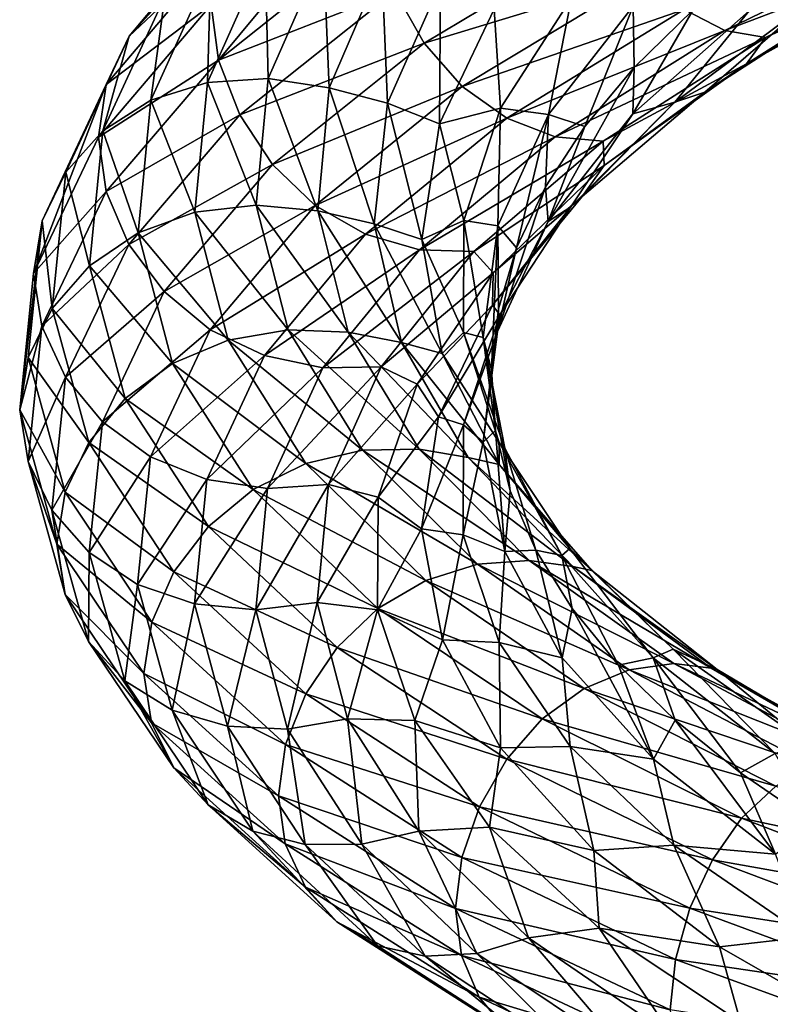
# Model space of a CAD drawing. Header units: metres. Extents: x -109 to 109, y -452 to 89.
# Tile 326 of 656: x -19 to -10, y -145 to -133. Entities that reach past the tile are written whole.
import ezdxf

# ---------------------------------------------------------------- set-up
doc = ezdxf.new("R2010")
doc.units = ezdxf.units.M
doc.layers.add('solid_K244270000C71_000', color=7, linetype='CONTINUOUS')
doc.layers.add('solid_k244270000c71_000_02', color=7, linetype='CONTINUOUS')

msp = doc.modelspace()

# ---------------------------------------------------------------- linework, layer by layer
at = {"layer": 'solid_K244270000C71_000'}
for points in [[(-14.915694, -131.847778, 873.80365), (-16.757397, -133.318985, 871.324585), (-16.670498, -133.960022, 871.48645)], [(-16.422173, -132.145859, 870.754639), (-17.711206, -133.684067, 868.070679), (-16.6688, -132.698135, 871.075684)], [(-17.297823, -133.220383, 867.77655), (-17.711206, -133.684067, 868.070679), (-16.422173, -132.145859, 870.754639)], [(-16.6688, -132.698135, 871.075684), (-17.977194, -134.242752, 868.343994), (-16.757397, -133.318985, 871.324585)], [(-17.711206, -133.684067, 868.070679), (-17.977194, -134.242752, 868.343994), (-16.6688, -132.698135, 871.075684)], [(-16.131388, -132.71814, 867.210388), (-16.801825, -134.220261, 864.628418), (-16.761641, -132.88858, 867.482971)], [(-16.761641, -132.88858, 867.482971), (-17.458271, -134.423981, 864.790894), (-17.297823, -133.220383, 867.77655)], [(-16.801825, -134.220261, 864.628418), (-17.458271, -134.423981, 864.790894), (-16.761641, -132.88858, 867.482971)], [(-17.297823, -133.220383, 867.77655), (-18.016739, -134.781219, 864.989258), (-17.711206, -133.684067, 868.070679)], [(-17.458271, -134.423981, 864.790894), (-18.016739, -134.781219, 864.989258), (-17.297823, -133.220383, 867.77655)], [(-16.757397, -133.318985, 871.324585), (-18.069044, -134.855316, 868.580994), (-16.670498, -133.960022, 871.48645)], [(-17.977194, -134.242752, 868.343994), (-18.069044, -134.855316, 868.580994), (-16.757397, -133.318985, 871.324585)], [(-17.711206, -133.684067, 868.070679), (-18.447302, -135.261215, 865.208252), (-17.977194, -134.242752, 868.343994)], [(-18.016739, -134.781219, 864.989258), (-18.447302, -135.261215, 865.208252), (-17.711206, -133.684067, 868.070679)], [(-18.069044, -134.855316, 868.580994), (-17.979023, -135.48735, 868.74469), (-16.670498, -133.960022, 871.48645)], [(-16.670498, -133.960022, 871.48645), (-17.979023, -135.48735, 868.74469), (-16.42535, -134.595917, 871.552124)], [(-17.977194, -134.242752, 868.343994), (-18.822102, -136.437576, 865.641785), (-18.069044, -134.855316, 868.580994)], [(-17.977194, -134.242752, 868.343994), (-18.724342, -135.82634, 865.43103), (-18.822102, -136.437576, 865.641785)], [(-18.447302, -135.261215, 865.208252), (-18.724342, -135.82634, 865.43103), (-17.977194, -134.242752, 868.343994)], [(-16.801825, -134.220261, 864.628418), (-16.946079, -135.72879, 861.970947), (-17.458271, -134.423981, 864.790894)], [(-16.23258, -135.644043, 861.973511), (-16.946079, -135.72879, 861.970947), (-16.801825, -134.220261, 864.628418)], [(-16.094398, -134.174103, 864.51062), (-16.23258, -135.644043, 861.973511), (-16.801825, -134.220261, 864.628418)], [(-16.094398, -134.174103, 864.51062), (-15.51934, -135.712326, 862.026306), (-16.23258, -135.644043, 861.973511)], [(-17.458271, -134.423981, 864.790894), (-17.608162, -135.965897, 862.020447), (-18.016739, -134.781219, 864.989258)], [(-16.946079, -135.72879, 861.970947), (-17.608162, -135.965897, 862.020447), (-17.458271, -134.423981, 864.790894)], [(-17.979023, -135.48735, 868.74469), (-17.714634, -136.101074, 868.848816), (-16.42535, -134.595917, 871.552124)], [(-18.016739, -134.781219, 864.989258), (-18.171425, -136.348602, 862.121094), (-18.447302, -135.261215, 865.208252)], [(-17.608162, -135.965897, 862.020447), (-18.171425, -136.348602, 862.121094), (-18.016739, -134.781219, 864.989258)], [(-18.069044, -134.855316, 868.580994), (-18.822102, -136.437576, 865.641785), (-17.979023, -135.48735, 868.74469)], [(-18.447302, -135.261215, 865.208252), (-18.605684, -136.844849, 862.262939), (-18.724342, -135.82634, 865.43103)], [(-18.171425, -136.348602, 862.121094), (-18.605684, -136.844849, 862.262939), (-18.447302, -135.261215, 865.208252)], [(-18.822102, -136.437576, 865.641785), (-18.72625, -137.052505, 865.821411), (-17.979023, -135.48735, 868.74469)], [(-17.979023, -135.48735, 868.74469), (-18.72625, -137.052505, 865.821411), (-17.714634, -136.101074, 868.848816)], [(-16.23258, -135.644043, 861.973511), (-15.862714, -137.09201, 859.448486), (-16.946079, -135.72879, 861.970947)], [(-16.946079, -135.72879, 861.970947), (-16.559956, -137.214355, 859.326172), (-17.608162, -135.965897, 862.020447)], [(-15.862714, -137.09201, 859.448486), (-16.559956, -137.214355, 859.326172), (-16.946079, -135.72879, 861.970947)], [(-18.724342, -135.82634, 865.43103), (-18.984043, -138.021469, 862.626343), (-18.822102, -136.437576, 865.641785)], [(-18.724342, -135.82634, 865.43103), (-18.885105, -137.416245, 862.43396), (-18.984043, -138.021469, 862.626343)], [(-18.605684, -136.844849, 862.262939), (-18.885105, -137.416245, 862.43396), (-18.724342, -135.82634, 865.43103)], [(-17.608162, -135.965897, 862.020447), (-17.206953, -137.483963, 859.263184), (-18.171425, -136.348602, 862.121094)], [(-16.559956, -137.214355, 859.326172), (-17.206953, -137.483963, 859.263184), (-17.608162, -135.965897, 862.020447)], [(-18.72625, -137.052505, 865.821411), (-18.450871, -137.64296, 865.966553), (-17.714634, -136.101074, 868.848816)], [(-17.714634, -136.101074, 868.848816), (-18.450871, -137.64296, 865.966553), (-17.302601, -136.650162, 868.880676)], [(-18.822102, -136.437576, 865.641785), (-18.984043, -138.021469, 862.626343), (-18.72625, -137.052505, 865.821411)], [(-18.171425, -136.348602, 862.121094), (-17.757381, -137.891357, 859.266724), (-18.605684, -136.844849, 862.262939)], [(-17.206953, -137.483963, 859.263184), (-17.757381, -137.891357, 859.266724), (-18.171425, -136.348602, 862.121094)], [(-18.450871, -137.64296, 865.966553), (-18.021715, -138.16217, 866.065674), (-17.302601, -136.650162, 868.880676)], [(-17.302601, -136.650162, 868.880676), (-18.021715, -138.16217, 866.065674), (-16.767523, -137.092163, 868.836182)], [(-18.605684, -136.844849, 862.262939), (-18.181746, -138.403305, 859.331909), (-18.885105, -137.416245, 862.43396)], [(-17.757381, -137.891357, 859.266724), (-18.181746, -138.403305, 859.331909), (-18.605684, -136.844849, 862.262939)], [(-18.984043, -138.021469, 862.626343), (-18.887028, -138.623444, 862.813965), (-18.72625, -137.052505, 865.821411)], [(-18.72625, -137.052505, 865.821411), (-18.887028, -138.623444, 862.813965), (-18.450871, -137.64296, 865.966553)], [(-18.021715, -138.16217, 866.065674), (-17.464399, -138.569672, 866.110779), (-16.767523, -137.092163, 868.836182)], [(-15.862714, -137.09201, 859.448486), (-14.997351, -138.490616, 857.021118), (-16.559956, -137.214355, 859.326172)], [(-16.559956, -137.214355, 859.326172), (-15.656555, -138.648407, 856.783447), (-17.206953, -137.483963, 859.263184)], [(-14.997351, -138.490616, 857.021118), (-15.656555, -138.648407, 856.783447), (-16.559956, -137.214355, 859.326172)], [(-18.885105, -137.416245, 862.43396), (-18.4548, -138.980637, 859.451477), (-18.984043, -138.021469, 862.626343)], [(-18.181746, -138.403305, 859.331909), (-18.4548, -138.980637, 859.451477), (-18.885105, -137.416245, 862.43396)], [(-17.206953, -137.483963, 859.263184), (-16.268257, -138.948608, 856.612244), (-17.757381, -137.891357, 859.266724)], [(-15.656555, -138.648407, 856.783447), (-16.268257, -138.948608, 856.612244), (-17.206953, -137.483963, 859.263184)], [(-18.887028, -138.623444, 862.813965), (-18.609285, -139.190323, 863.001343), (-18.450871, -137.64296, 865.966553)], [(-18.450871, -137.64296, 865.966553), (-18.609285, -139.190323, 863.001343), (-18.021715, -138.16217, 866.065674)], [(-17.757381, -137.891357, 859.266724), (-16.788658, -139.379211, 856.522095), (-18.181746, -138.403305, 859.331909)], [(-16.268257, -138.948608, 856.612244), (-16.788658, -139.379211, 856.522095), (-17.757381, -137.891357, 859.266724)], [(-18.984043, -138.021469, 862.626343), (-18.551291, -139.58371, 859.618042), (-18.887028, -138.623444, 862.813965)], [(-18.4548, -138.980637, 859.451477), (-18.551291, -139.58371, 859.618042), (-18.984043, -138.021469, 862.626343)], [(-18.609285, -139.190323, 863.001343), (-18.176443, -139.679306, 863.169617), (-18.021715, -138.16217, 866.065674)], [(-18.021715, -138.16217, 866.065674), (-18.176443, -139.679306, 863.169617), (-17.464399, -138.569672, 866.110779)], [(-18.181746, -138.403305, 859.331909), (-17.189873, -139.905807, 856.513489), (-18.4548, -138.980637, 859.451477)], [(-16.788658, -139.379211, 856.522095), (-17.189873, -139.905807, 856.513489), (-18.181746, -138.403305, 859.331909)], [(-18.887028, -138.623444, 862.813965), (-18.456678, -140.168945, 859.821289), (-18.609285, -139.190323, 863.001343)], [(-18.551291, -139.58371, 859.618042), (-18.456678, -140.168945, 859.821289), (-18.887028, -138.623444, 862.813965)], [(-18.176443, -139.679306, 863.169617), (-17.614342, -140.052002, 863.306702), (-17.464399, -138.569672, 866.110779)], [(-17.464399, -138.569672, 866.110779), (-17.614342, -140.052002, 863.306702), (-16.80872, -138.831345, 866.096436)], [(-15.656555, -138.648407, 856.783447), (-14.261961, -140.004807, 854.428467), (-16.268257, -138.948608, 856.612244)], [(-17.614342, -140.052002, 863.306702), (-16.953033, -140.276215, 863.402466), (-16.80872, -138.831345, 866.096436)], [(-16.268257, -138.948608, 856.612244), (-14.819177, -140.332779, 854.156433), (-16.788658, -139.379211, 856.522095)], [(-14.261961, -140.004807, 854.428467), (-14.819177, -140.332779, 854.156433), (-16.268257, -138.948608, 856.612244)], [(-18.4548, -138.980637, 859.451477), (-17.448029, -140.488556, 856.583435), (-18.551291, -139.58371, 859.618042)], [(-17.189873, -139.905807, 856.513489), (-17.448029, -140.488556, 856.583435), (-18.4548, -138.980637, 859.451477)], [(-18.609285, -139.190323, 863.001343), (-18.185265, -140.712662, 860.050659), (-18.176443, -139.679306, 863.169617)], [(-18.456678, -140.168945, 859.821289), (-18.185265, -140.712662, 860.050659), (-18.609285, -139.190323, 863.001343)], [(-16.788658, -139.379211, 856.522095), (-15.293222, -140.784393, 853.979126), (-17.189873, -139.905807, 856.513489)], [(-14.819177, -140.332779, 854.156433), (-15.293222, -140.784393, 853.979126), (-16.788658, -139.379211, 856.522095)], [(-18.551291, -139.58371, 859.618042), (-17.540241, -141.086197, 856.731445), (-18.456678, -140.168945, 859.821289)], [(-17.448029, -140.488556, 856.583435), (-17.540241, -141.086197, 856.731445), (-18.551291, -139.58371, 859.618042)], [(-18.185265, -140.712662, 860.050659), (-17.762285, -141.172073, 860.287781), (-18.176443, -139.679306, 863.169617)], [(-18.176443, -139.679306, 863.169617), (-17.762285, -141.172073, 860.287781), (-17.614342, -140.052002, 863.306702)], [(-17.189873, -139.905807, 856.513489), (-15.658699, -141.324173, 853.901733), (-17.448029, -140.488556, 856.583435)], [(-15.293222, -140.784393, 853.979126), (-15.658699, -141.324173, 853.901733), (-17.189873, -139.905807, 856.513489)], [(-17.762285, -141.172073, 860.287781), (-17.212992, -141.510757, 860.516479), (-17.614342, -140.052002, 863.306702)], [(-17.614342, -140.052002, 863.306702), (-17.212992, -141.510757, 860.516479), (-16.953033, -140.276215, 863.402466)], [(-18.456678, -140.168945, 859.821289), (-17.449806, -141.658722, 856.94342), (-18.185265, -140.712662, 860.050659)], [(-17.540241, -141.086197, 856.731445), (-17.449806, -141.658722, 856.94342), (-18.456678, -140.168945, 859.821289)], [(-17.212992, -141.510757, 860.516479), (-16.566751, -141.698456, 860.721741), (-16.953033, -140.276215, 863.402466)], [(-16.953033, -140.276215, 863.402466), (-16.566751, -141.698456, 860.721741), (-16.239792, -140.345764, 863.453552)], [(-16.566751, -141.698456, 860.721741), (-15.869762, -141.731201, 860.892273), (-16.239792, -140.345764, 863.453552)], [(-17.448029, -140.488556, 856.583435), (-15.893862, -141.911713, 853.925537), (-17.540241, -141.086197, 856.731445)], [(-15.658699, -141.324173, 853.901733), (-15.893862, -141.911713, 853.925537), (-17.448029, -140.488556, 856.583435)], [(-18.185265, -140.712662, 860.050659), (-17.193197, -142.18045, 857.213318), (-17.762285, -141.172073, 860.287781)], [(-17.449806, -141.658722, 856.94342), (-17.193197, -142.18045, 857.213318), (-18.185265, -140.712662, 860.050659)], [(-17.540241, -141.086197, 856.731445), (-15.974205, -142.508453, 854.048218), (-17.449806, -141.658722, 856.94342)], [(-15.893862, -141.911713, 853.925537), (-15.974205, -142.508453, 854.048218), (-17.540241, -141.086197, 856.731445)], [(-17.762285, -141.172073, 860.287781), (-16.793295, -142.611847, 857.516724), (-17.212992, -141.510757, 860.516479)], [(-17.193197, -142.18045, 857.213318), (-16.793295, -142.611847, 857.516724), (-17.762285, -141.172073, 860.287781)], [(-17.212992, -141.510757, 860.516479), (-16.273968, -142.918381, 857.833618), (-16.566751, -141.698456, 860.721741)], [(-16.793295, -142.611847, 857.516724), (-16.273968, -142.918381, 857.833618), (-17.212992, -141.510757, 860.516479)], [(-17.449806, -141.658722, 856.94342), (-15.89548, -143.065048, 854.276245), (-17.193197, -142.18045, 857.213318)], [(-15.974205, -142.508453, 854.048218), (-15.89548, -143.065048, 854.276245), (-17.449806, -141.658722, 856.94342)], [(-16.273968, -142.918381, 857.833618), (-15.66298, -143.071609, 858.144348), (-16.566751, -141.698456, 860.721741)], [(-17.193197, -142.18045, 857.213318), (-15.661729, -143.566635, 854.58374), (-16.793295, -142.611847, 857.516724)], [(-15.89548, -143.065048, 854.276245), (-15.661729, -143.566635, 854.58374), (-17.193197, -142.18045, 857.213318)], [(-16.793295, -142.611847, 857.516724), (-15.297447, -143.972458, 854.94873), (-16.273968, -142.918381, 857.833618)], [(-15.661729, -143.566635, 854.58374), (-15.297447, -143.972458, 854.94873), (-16.793295, -142.611847, 857.516724)], [(-15.297447, -143.972458, 854.94873), (-14.824378, -144.249695, 855.347717), (-16.273968, -142.918381, 857.833618)]]:
    msp.add_3dface(points, dxfattribs=at)
at = {"layer": 'solid_k244270000c71_000_02'}
for points in [[(-14.915694, -131.847778, 873.80365), (-16.670498, -133.960022, 871.48645), (-14.838739, -132.501984, 873.955139)], [(-14.620528, -133.158234, 873.986145), (-14.280463, -133.762253, 873.897583), (-12.072512, -132.443787, 875.933167)], [(-12.072512, -132.443787, 875.933167), (-14.280463, -133.762253, 873.897583), (-11.699173, -132.976547, 875.661987)], [(-14.838739, -132.501984, 873.955139), (-16.670498, -133.960022, 871.48645), (-14.620528, -133.158234, 873.986145)], [(-11.259942, -133.373642, 875.268921), (-10.786219, -133.618027, 874.786255), (-8.474683, -132.491226, 876.220825)], [(-8.474683, -132.491226, 876.220825), (-10.786219, -133.618027, 874.786255), (-8.102345, -132.596237, 875.614563)], [(-10.786219, -133.618027, 874.786255), (-10.312324, -133.699127, 874.251526), (-8.102345, -132.596237, 875.614563)], [(-8.102345, -132.596237, 875.614563), (-10.312324, -133.699127, 874.251526), (-8.563095, -132.908264, 874.565308)], [(-16.094398, -134.174103, 864.51062), (-16.801825, -134.220261, 864.628418), (-16.131388, -132.71814, 867.210388)], [(-15.45219, -132.710342, 866.975281), (-16.094398, -134.174103, 864.51062), (-16.131388, -132.71814, 867.210388)], [(-15.45219, -132.710342, 866.975281), (-15.38723, -134.28302, 864.444275), (-16.094398, -134.174103, 864.51062)], [(-15.45219, -132.710342, 866.975281), (-14.773239, -132.859604, 866.792908), (-15.38723, -134.28302, 864.444275)], [(-14.709389, -134.462158, 864.571289), (-15.38723, -134.28302, 864.444275), (-14.773239, -132.859604, 866.792908)], [(-14.089721, -133.07077, 866.820374), (-14.709389, -134.462158, 864.571289), (-14.773239, -132.859604, 866.792908)], [(-8.563095, -132.908264, 874.565308), (-10.534434, -134.003723, 873.172729), (-9.254814, -133.195938, 873.348938)], [(-10.312324, -133.699127, 874.251526), (-10.534434, -134.003723, 873.172729), (-8.563095, -132.908264, 874.565308)], [(-14.280463, -133.762253, 873.897583), (-13.838844, -134.26796, 873.692444), (-11.699173, -132.976547, 875.661987)], [(-11.699173, -132.976547, 875.661987), (-13.838844, -134.26796, 873.692444), (-11.259942, -133.373642, 875.268921)], [(-14.103064, -134.701279, 864.891113), (-14.709389, -134.462158, 864.571289), (-14.089721, -133.07077, 866.820374)], [(-13.466707, -133.369583, 867.003052), (-14.103064, -134.701279, 864.891113), (-14.089721, -133.07077, 866.820374)], [(-16.670498, -133.960022, 871.48645), (-16.42535, -134.595917, 871.552124), (-14.620528, -133.158234, 873.986145)], [(-14.620528, -133.158234, 873.986145), (-16.42535, -134.595917, 871.552124), (-14.280463, -133.762253, 873.897583)], [(-12.566769, -133.238907, 868.064392), (-13.39549, -134.520294, 866.097351), (-13.466707, -133.369583, 867.003052)], [(-12.836124, -134.59375, 867.036865), (-13.39549, -134.520294, 866.097351), (-12.566769, -133.238907, 868.064392)], [(-11.850676, -133.333389, 868.921387), (-12.836124, -134.59375, 867.036865), (-12.566769, -133.238907, 868.064392)], [(-9.254814, -133.195938, 873.348938), (-11.017351, -134.332245, 871.841003), (-9.81319, -133.295044, 872.220093)], [(-10.534434, -134.003723, 873.172729), (-11.017351, -134.332245, 871.841003), (-9.254814, -133.195938, 873.348938)], [(-11.850676, -133.333389, 868.921387), (-12.41433, -134.733398, 867.945435), (-12.836124, -134.59375, 867.036865)], [(-11.850676, -133.333389, 868.921387), (-11.840804, -134.048141, 868.963745), (-12.41433, -134.733398, 867.945435)], [(-11.850676, -133.333389, 868.921387), (-11.153379, -133.377029, 869.923889), (-11.840804, -134.048141, 868.963745)], [(-9.81319, -133.295044, 872.220093), (-11.366519, -134.447723, 870.64563), (-10.502813, -133.388809, 871.013489)], [(-11.017351, -134.332245, 871.841003), (-11.366519, -134.447723, 870.64563), (-9.81319, -133.295044, 872.220093)], [(-13.39549, -134.520294, 866.097351), (-14.103064, -134.701279, 864.891113), (-13.466707, -133.369583, 867.003052)], [(-13.838844, -134.26796, 873.692444), (-13.319282, -134.635666, 873.378601), (-11.259942, -133.373642, 875.268921)], [(-11.259942, -133.373642, 875.268921), (-13.319282, -134.635666, 873.378601), (-10.786219, -133.618027, 874.786255)], [(-11.856159, -134.585526, 869.322327), (-11.840804, -134.048141, 868.963745), (-11.153379, -133.377029, 869.923889)], [(-10.502813, -133.388809, 871.013489), (-11.856159, -134.585526, 869.322327), (-11.153379, -133.377029, 869.923889)], [(-11.366519, -134.447723, 870.64563), (-11.856159, -134.585526, 869.322327), (-10.502813, -133.388809, 871.013489)], [(-13.319282, -134.635666, 873.378601), (-12.758919, -134.850204, 872.982544), (-10.786219, -133.618027, 874.786255)], [(-10.786219, -133.618027, 874.786255), (-12.758919, -134.850204, 872.982544), (-10.312324, -133.699127, 874.251526)], [(-12.758919, -134.850204, 872.982544), (-12.198353, -134.902908, 872.535461), (-10.312324, -133.699127, 874.251526)], [(-10.312324, -133.699127, 874.251526), (-12.198353, -134.902908, 872.535461), (-10.534434, -134.003723, 873.172729)], [(-16.42535, -134.595917, 871.552124), (-16.043306, -135.173599, 871.520752), (-14.280463, -133.762253, 873.897583)], [(-14.280463, -133.762253, 873.897583), (-16.043306, -135.173599, 871.520752), (-13.838844, -134.26796, 873.692444)], [(-12.840617, -135.83432, 867.428711), (-12.41433, -134.733398, 867.945435), (-11.840804, -134.048141, 868.963745)], [(-11.856159, -134.585526, 869.322327), (-12.840617, -135.83432, 867.428711), (-11.840804, -134.048141, 868.963745)], [(-12.198353, -134.902908, 872.535461), (-12.188948, -135.185532, 871.473816), (-10.534434, -134.003723, 873.172729)], [(-10.534434, -134.003723, 873.172729), (-12.188948, -135.185532, 871.473816), (-11.017351, -134.332245, 871.841003)], [(-16.094398, -134.174103, 864.51062), (-15.38723, -134.28302, 864.444275), (-15.51934, -135.712326, 862.026306)], [(-16.043306, -135.173599, 871.520752), (-15.547172, -135.648697, 871.391968), (-13.838844, -134.26796, 873.692444)], [(-13.838844, -134.26796, 873.692444), (-15.547172, -135.648697, 871.391968), (-13.319282, -134.635666, 873.378601)], [(-14.863103, -135.860748, 862.250427), (-15.51934, -135.712326, 862.026306), (-15.38723, -134.28302, 864.444275)], [(-14.709389, -134.462158, 864.571289), (-14.863103, -135.860748, 862.250427), (-15.38723, -134.28302, 864.444275)], [(-11.017351, -134.332245, 871.841003), (-12.442924, -135.543243, 870.06134), (-11.366519, -134.447723, 870.64563)], [(-12.188948, -135.185532, 871.473816), (-12.442924, -135.543243, 870.06134), (-11.017351, -134.332245, 871.841003)], [(-14.307593, -136.042587, 862.703247), (-14.863103, -135.860748, 862.250427), (-14.709389, -134.462158, 864.571289)], [(-14.103064, -134.701279, 864.891113), (-14.307593, -136.042587, 862.703247), (-14.709389, -134.462158, 864.571289)], [(-11.366519, -134.447723, 870.64563), (-12.576212, -135.663223, 868.836914), (-11.856159, -134.585526, 869.322327)], [(-12.442924, -135.543243, 870.06134), (-12.576212, -135.663223, 868.836914), (-11.366519, -134.447723, 870.64563)], [(-16.42535, -134.595917, 871.552124), (-17.714634, -136.101074, 868.848816), (-16.043306, -135.173599, 871.520752)], [(-13.39549, -134.520294, 866.097351), (-13.819775, -135.823196, 864.020691), (-14.103064, -134.701279, 864.891113)], [(-13.423611, -135.885025, 865.014038), (-13.819775, -135.823196, 864.020691), (-13.39549, -134.520294, 866.097351)], [(-12.836124, -134.59375, 867.036865), (-13.423611, -135.885025, 865.014038), (-13.39549, -134.520294, 866.097351)], [(-12.836124, -134.59375, 867.036865), (-13.206018, -136.139389, 865.76532), (-13.423611, -135.885025, 865.014038)], [(-12.836124, -134.59375, 867.036865), (-12.870769, -135.431931, 866.875305), (-13.206018, -136.139389, 865.76532)], [(-12.836124, -134.59375, 867.036865), (-12.41433, -134.733398, 867.945435), (-12.870769, -135.431931, 866.875305)], [(-12.576212, -135.663223, 868.836914), (-12.840617, -135.83432, 867.428711), (-11.856159, -134.585526, 869.322327)], [(-15.547172, -135.648697, 871.391968), (-14.963471, -135.983307, 871.169556), (-13.319282, -134.635666, 873.378601)], [(-13.319282, -134.635666, 873.378601), (-14.963471, -135.983307, 871.169556), (-12.758919, -134.850204, 872.982544)], [(-13.819775, -135.823196, 864.020691), (-14.307593, -136.042587, 862.703247), (-14.103064, -134.701279, 864.891113)], [(-12.840617, -135.83432, 867.428711), (-12.870769, -135.431931, 866.875305), (-12.41433, -134.733398, 867.945435)], [(-14.963471, -135.983307, 871.169556), (-14.333935, -136.164307, 870.873474), (-12.758919, -134.850204, 872.982544)], [(-12.758919, -134.850204, 872.982544), (-14.333935, -136.164307, 870.873474), (-12.198353, -134.902908, 872.535461)], [(-14.333935, -136.164307, 870.873474), (-13.70417, -136.18515, 870.527344), (-12.198353, -134.902908, 872.535461)], [(-12.198353, -134.902908, 872.535461), (-13.70417, -136.18515, 870.527344), (-12.188948, -135.185532, 871.473816)], [(-17.714634, -136.101074, 868.848816), (-17.302601, -136.650162, 868.880676), (-16.043306, -135.173599, 871.520752)], [(-16.043306, -135.173599, 871.520752), (-17.302601, -136.650162, 868.880676), (-15.547172, -135.648697, 871.391968)], [(-13.70417, -136.18515, 870.527344), (-13.478749, -136.432755, 869.526245), (-12.188948, -135.185532, 871.473816)], [(-12.188948, -135.185532, 871.473816), (-13.478749, -136.432755, 869.526245), (-12.442924, -135.543243, 870.06134)], [(-13.426865, -137.113083, 865.396729), (-13.206018, -136.139389, 865.76532), (-12.870769, -135.431931, 866.875305)], [(-12.840617, -135.83432, 867.428711), (-13.426865, -137.113083, 865.396729), (-12.870769, -135.431931, 866.875305)], [(-17.302601, -136.650162, 868.880676), (-16.767523, -137.092163, 868.836182), (-15.547172, -135.648697, 871.391968)], [(-15.547172, -135.648697, 871.391968), (-16.767523, -137.092163, 868.836182), (-14.963471, -135.983307, 871.169556)], [(-16.23258, -135.644043, 861.973511), (-15.51934, -135.712326, 862.026306), (-15.165725, -137.120667, 859.619812)], [(-16.23258, -135.644043, 861.973511), (-15.165725, -137.120667, 859.619812), (-15.862714, -137.09201, 859.448486)], [(-12.442924, -135.543243, 870.06134), (-13.485949, -136.807831, 868.069092), (-12.576212, -135.663223, 868.836914)], [(-13.478749, -136.432755, 869.526245), (-13.485949, -136.807831, 868.069092), (-12.442924, -135.543243, 870.06134)], [(-14.545732, -137.240417, 859.93634), (-15.165725, -137.120667, 859.619812), (-15.51934, -135.712326, 862.026306)], [(-14.863103, -135.860748, 862.250427), (-14.545732, -137.240417, 859.93634), (-15.51934, -135.712326, 862.026306)], [(-13.485949, -136.807831, 868.069092), (-13.402965, -136.921021, 866.852112), (-12.576212, -135.663223, 868.836914)], [(-12.576212, -135.663223, 868.836914), (-13.402965, -136.921021, 866.852112), (-12.840617, -135.83432, 867.428711)], [(-14.072593, -137.369675, 860.511353), (-14.545732, -137.240417, 859.93634), (-14.863103, -135.860748, 862.250427)], [(-14.307593, -136.042587, 862.703247), (-14.072593, -137.369675, 860.511353), (-14.863103, -135.860748, 862.250427)], [(-13.819775, -135.823196, 864.020691), (-13.823776, -137.12471, 861.902527), (-14.307593, -136.042587, 862.703247)], [(-13.59469, -137.183929, 862.921692), (-13.823776, -137.12471, 861.902527), (-13.819775, -135.823196, 864.020691)], [(-13.423611, -135.885025, 865.014038), (-13.59469, -137.183929, 862.921692), (-13.819775, -135.823196, 864.020691)], [(-13.402965, -136.921021, 866.852112), (-13.426865, -137.113083, 865.396729), (-12.840617, -135.83432, 867.428711)], [(-16.767523, -137.092163, 868.836182), (-16.138006, -137.391037, 868.714722), (-14.963471, -135.983307, 871.169556)], [(-14.963471, -135.983307, 871.169556), (-16.138006, -137.391037, 868.714722), (-14.333935, -136.164307, 870.873474)], [(-13.423611, -135.885025, 865.014038), (-13.498463, -137.556824, 863.486023), (-13.59469, -137.183929, 862.921692)], [(-13.423611, -135.885025, 865.014038), (-13.415819, -136.848587, 864.632202), (-13.498463, -137.556824, 863.486023)], [(-13.423611, -135.885025, 865.014038), (-13.206018, -136.139389, 865.76532), (-13.415819, -136.848587, 864.632202)], [(-13.823776, -137.12471, 861.902527), (-14.072593, -137.369675, 860.511353), (-14.307593, -136.042587, 862.703247)], [(-16.138006, -137.391037, 868.714722), (-15.459056, -137.535889, 868.528748), (-14.333935, -136.164307, 870.873474)], [(-14.333935, -136.164307, 870.873474), (-15.459056, -137.535889, 868.528748), (-13.70417, -136.18515, 870.527344)], [(-15.459056, -137.535889, 868.528748), (-14.779859, -137.522476, 868.294006), (-13.70417, -136.18515, 870.527344)], [(-13.70417, -136.18515, 870.527344), (-14.779859, -137.522476, 868.294006), (-13.478749, -136.432755, 869.526245)], [(-13.426865, -137.113083, 865.396729), (-13.415819, -136.848587, 864.632202), (-13.206018, -136.139389, 865.76532)], [(-14.779859, -137.522476, 868.294006), (-14.362328, -137.723999, 867.391785), (-13.478749, -136.432755, 869.526245)], [(-13.478749, -136.432755, 869.526245), (-14.362328, -137.723999, 867.391785), (-13.485949, -136.807831, 868.069092)], [(-14.362328, -137.723999, 867.391785), (-14.115467, -138.103592, 865.930298), (-13.485949, -136.807831, 868.069092)], [(-13.485949, -136.807831, 868.069092), (-14.115467, -138.103592, 865.930298), (-13.402965, -136.921021, 866.852112)], [(-13.596457, -138.398956, 863.29541), (-13.498463, -137.556824, 863.486023), (-13.415819, -136.848587, 864.632202)], [(-13.426865, -137.113083, 865.396729), (-13.596457, -138.398956, 863.29541), (-13.415819, -136.848587, 864.632202)], [(-14.115467, -138.103592, 865.930298), (-13.824799, -138.198853, 864.757813), (-13.402965, -136.921021, 866.852112)], [(-13.402965, -136.921021, 866.852112), (-13.824799, -138.198853, 864.757813), (-13.426865, -137.113083, 865.396729)], [(-16.767523, -137.092163, 868.836182), (-17.464399, -138.569672, 866.110779), (-16.138006, -137.391037, 868.714722)], [(-15.862714, -137.09201, 859.448486), (-15.165725, -137.120667, 859.619812), (-14.338385, -138.481888, 857.306641)], [(-15.862714, -137.09201, 859.448486), (-14.338385, -138.481888, 857.306641), (-14.997351, -138.490616, 857.021118)], [(-13.768681, -138.575729, 857.709045), (-14.338385, -138.481888, 857.306641), (-15.165725, -137.120667, 859.619812)], [(-14.545732, -137.240417, 859.93634), (-13.768681, -138.575729, 857.709045), (-15.165725, -137.120667, 859.619812)], [(-13.823776, -137.12471, 861.902527), (-13.409726, -138.402496, 859.812134), (-14.072593, -137.369675, 860.511353)], [(-13.824799, -138.198853, 864.757813), (-13.596457, -138.398956, 863.29541), (-13.426865, -137.113083, 865.396729)], [(-13.343159, -138.467789, 860.829773), (-13.409726, -138.402496, 859.812134), (-13.823776, -137.12471, 861.902527)], [(-13.59469, -137.183929, 862.921692), (-13.343159, -138.467789, 860.829773), (-13.823776, -137.12471, 861.902527)], [(-13.407695, -138.659256, 858.388611), (-13.768681, -138.575729, 857.709045), (-14.545732, -137.240417, 859.93634)], [(-14.072593, -137.369675, 860.511353), (-13.407695, -138.659256, 858.388611), (-14.545732, -137.240417, 859.93634)], [(-13.59469, -137.183929, 862.921692), (-13.498463, -137.556824, 863.486023), (-13.453296, -138.262589, 862.334778)], [(-13.59469, -137.183929, 862.921692), (-13.453296, -138.262589, 862.334778), (-13.281002, -138.963501, 861.187988)], [(-13.59469, -137.183929, 862.921692), (-13.281002, -138.963501, 861.187988), (-13.343159, -138.467789, 860.829773)], [(-13.409726, -138.402496, 859.812134), (-13.407695, -138.659256, 858.388611), (-14.072593, -137.369675, 860.511353)], [(-17.464399, -138.569672, 866.110779), (-16.80872, -138.831345, 866.096436), (-16.138006, -137.391037, 868.714722)], [(-16.138006, -137.391037, 868.714722), (-16.80872, -138.831345, 866.096436), (-15.459056, -137.535889, 868.528748)], [(-16.80872, -138.831345, 866.096436), (-16.101549, -138.938629, 866.027466), (-15.459056, -137.535889, 868.528748)], [(-16.101549, -138.938629, 866.027466), (-15.394125, -138.889664, 865.910828), (-14.779859, -137.522476, 868.294006)], [(-15.459056, -137.535889, 868.528748), (-16.101549, -138.938629, 866.027466), (-14.779859, -137.522476, 868.294006)], [(-14.779859, -137.522476, 868.294006), (-15.394125, -138.889664, 865.910828), (-14.362328, -137.723999, 867.391785)], [(-13.596457, -138.398956, 863.29541), (-13.453296, -138.262589, 862.334778), (-13.498463, -137.556824, 863.486023)], [(-15.394125, -138.889664, 865.910828), (-14.816464, -139.036102, 865.140564), (-14.362328, -137.723999, 867.391785)], [(-14.362328, -137.723999, 867.391785), (-14.816464, -139.036102, 865.140564), (-14.115467, -138.103592, 865.930298)], [(-14.816464, -139.036102, 865.140564), (-14.312244, -139.407257, 863.716492), (-14.115467, -138.103592, 865.930298)], [(-14.115467, -138.103592, 865.930298), (-14.312244, -139.407257, 863.716492), (-13.824799, -138.198853, 864.757813)], [(-14.312244, -139.407257, 863.716492), (-13.825907, -139.47464, 862.622375), (-13.824799, -138.198853, 864.757813)], [(-13.824799, -138.198853, 864.757813), (-13.825907, -139.47464, 862.622375), (-13.596457, -138.398956, 863.29541)], [(-13.596457, -138.398956, 863.29541), (-13.34327, -139.669693, 861.194885), (-13.453296, -138.262589, 862.334778)], [(-13.34327, -139.669693, 861.194885), (-13.281002, -138.963501, 861.187988), (-13.453296, -138.262589, 862.334778)], [(-13.825907, -139.47464, 862.622375), (-13.34327, -139.669693, 861.194885), (-13.596457, -138.398956, 863.29541)], [(-14.997351, -138.490616, 857.021118), (-13.661475, -139.814789, 854.773499), (-15.656555, -138.648407, 856.783447)], [(-14.997351, -138.490616, 857.021118), (-14.338385, -138.481888, 857.306641), (-13.061206, -139.772034, 855.165222)], [(-14.997351, -138.490616, 857.021118), (-13.061206, -139.772034, 855.165222), (-13.661475, -139.814789, 854.773499)], [(-12.554304, -139.843262, 855.645203), (-13.061206, -139.772034, 855.165222), (-14.338385, -138.481888, 857.306641)], [(-13.768681, -138.575729, 857.709045), (-12.554304, -139.843262, 855.645203), (-14.338385, -138.481888, 857.306641)], [(-13.409726, -138.402496, 859.812134), (-12.588884, -139.634933, 857.819336), (-13.407695, -138.659256, 858.388611)], [(-12.678713, -139.714478, 858.809326), (-12.588884, -139.634933, 857.819336), (-13.409726, -138.402496, 859.812134)], [(-13.343159, -138.467789, 860.829773), (-12.678713, -139.714478, 858.809326), (-13.409726, -138.402496, 859.812134)], [(-13.343159, -138.467789, 860.829773), (-13.281002, -138.963501, 861.187988), (-12.983053, -139.654221, 860.060486)], [(-13.343159, -138.467789, 860.829773), (-12.983053, -139.654221, 860.060486), (-12.678713, -139.714478, 858.809326)], [(-12.330232, -139.889526, 856.406372), (-12.554304, -139.843262, 855.645203), (-13.768681, -138.575729, 857.709045)], [(-13.407695, -138.659256, 858.388611), (-12.330232, -139.889526, 856.406372), (-13.768681, -138.575729, 857.709045)], [(-13.661475, -139.814789, 854.773499), (-14.261961, -140.004807, 854.428467), (-15.656555, -138.648407, 856.783447)], [(-12.588884, -139.634933, 857.819336), (-12.330232, -139.889526, 856.406372), (-13.407695, -138.659256, 858.388611)], [(-16.80872, -138.831345, 866.096436), (-16.953033, -140.276215, 863.402466), (-16.101549, -138.938629, 866.027466)], [(-16.953033, -140.276215, 863.402466), (-16.239792, -140.345764, 863.453552), (-16.101549, -138.938629, 866.027466)], [(-16.239792, -140.345764, 863.453552), (-15.526294, -140.261093, 863.458191), (-15.394125, -138.889664, 865.910828)], [(-16.101549, -138.938629, 866.027466), (-16.239792, -140.345764, 863.453552), (-15.394125, -138.889664, 865.910828)], [(-15.394125, -138.889664, 865.910828), (-15.526294, -140.261093, 863.458191), (-14.816464, -139.036102, 865.140564)], [(-13.34327, -139.669693, 861.194885), (-12.983053, -139.654221, 860.060486), (-13.281002, -138.963501, 861.187988)], [(-15.526294, -140.261093, 863.458191), (-14.82435, -140.346069, 862.844971), (-14.816464, -139.036102, 865.140564)], [(-14.816464, -139.036102, 865.140564), (-14.82435, -140.346069, 862.844971), (-14.312244, -139.407257, 863.716492)], [(-14.82435, -140.346069, 862.844971), (-14.068957, -140.696182, 861.500305), (-14.312244, -139.407257, 863.716492)], [(-14.312244, -139.407257, 863.716492), (-14.068957, -140.696182, 861.500305), (-13.825907, -139.47464, 862.622375)], [(-14.068957, -140.696182, 861.500305), (-13.408651, -140.726868, 860.515564), (-13.825907, -139.47464, 862.622375)], [(-13.825907, -139.47464, 862.622375), (-13.408651, -140.726868, 860.515564), (-13.34327, -139.669693, 861.194885)], [(-13.34327, -139.669693, 861.194885), (-12.677024, -140.903625, 859.166321), (-12.983053, -139.654221, 860.060486)], [(-12.677024, -140.903625, 859.166321), (-12.562386, -140.329224, 858.967224), (-12.983053, -139.654221, 860.060486)], [(-12.678713, -139.714478, 858.809326), (-12.983053, -139.654221, 860.060486), (-12.562386, -140.329224, 858.967224)], [(-12.678713, -139.714478, 858.809326), (-11.619367, -140.903488, 856.929138), (-12.588884, -139.634933, 857.819336)], [(-12.588884, -139.634933, 857.819336), (-11.386223, -140.802704, 855.98938), (-12.330232, -139.889526, 856.406372)], [(-11.619367, -140.903488, 856.929138), (-11.386223, -140.802704, 855.98938), (-12.588884, -139.634933, 857.819336)], [(-13.661475, -139.814789, 854.773499), (-13.061206, -139.772034, 855.165222), (-11.376819, -140.970062, 853.267944)], [(-13.408651, -140.726868, 860.515564), (-12.677024, -140.903625, 859.166321), (-13.34327, -139.669693, 861.194885)], [(-10.943821, -141.022552, 853.815491), (-11.376819, -140.970062, 853.267944), (-13.061206, -139.772034, 855.165222)], [(-12.554304, -139.843262, 855.645203), (-10.943821, -141.022552, 853.815491), (-13.061206, -139.772034, 855.165222)], [(-12.678713, -139.714478, 858.809326), (-12.562386, -140.329224, 858.967224), (-12.021106, -140.987793, 857.915527)], [(-12.678713, -139.714478, 858.809326), (-12.021106, -140.987793, 857.915527), (-11.619367, -140.903488, 856.929138)], [(-13.661475, -139.814789, 854.773499), (-11.899677, -141.04248, 852.78125), (-14.261961, -140.004807, 854.428467)], [(-13.661475, -139.814789, 854.773499), (-11.376819, -140.970062, 853.267944), (-11.899677, -141.04248, 852.78125)], [(-10.876315, -141.041534, 854.630005), (-10.943821, -141.022552, 853.815491), (-12.554304, -139.843262, 855.645203)], [(-12.330232, -139.889526, 856.406372), (-10.876315, -141.041534, 854.630005), (-12.554304, -139.843262, 855.645203)], [(-11.386223, -140.802704, 855.98938), (-10.876315, -141.041534, 854.630005), (-12.330232, -139.889526, 856.406372)], [(-14.261961, -140.004807, 854.428467), (-12.422725, -141.260559, 852.34021), (-14.819177, -140.332779, 854.156433)], [(-11.899677, -141.04248, 852.78125), (-12.422725, -141.260559, 852.34021), (-14.261961, -140.004807, 854.428467)], [(-16.239792, -140.345764, 863.453552), (-15.869762, -141.731201, 860.892273), (-15.526294, -140.261093, 863.458191)], [(-15.869762, -141.731201, 860.892273), (-15.172521, -141.611816, 861.017517), (-15.526294, -140.261093, 863.458191)], [(-15.526294, -140.261093, 863.458191), (-15.172521, -141.611816, 861.017517), (-14.82435, -140.346069, 862.844971)], [(-14.819177, -140.332779, 854.156433), (-12.90808, -141.612701, 851.977966), (-15.293222, -140.784393, 853.979126)], [(-12.422725, -141.260559, 852.34021), (-12.90808, -141.612701, 851.977966), (-14.819177, -140.332779, 854.156433)], [(-12.677024, -140.903625, 859.166321), (-11.615814, -142.080673, 857.278748), (-12.562386, -140.329224, 858.967224)], [(-11.615814, -142.080673, 857.278748), (-12.021106, -140.987793, 857.915527), (-12.562386, -140.329224, 858.967224)], [(-15.172521, -141.611816, 861.017517), (-14.388207, -141.631546, 860.578674), (-14.82435, -140.346069, 862.844971)], [(-14.82435, -140.346069, 862.844971), (-14.388207, -141.631546, 860.578674), (-14.068957, -140.696182, 861.500305)], [(-15.293222, -140.784393, 853.979126), (-13.320993, -142.082535, 851.722656), (-15.658699, -141.324173, 853.901733)], [(-12.90808, -141.612701, 851.977966), (-13.320993, -142.082535, 851.722656), (-15.293222, -140.784393, 853.979126)], [(-14.388207, -141.631546, 860.578674), (-13.395381, -141.948364, 859.355408), (-14.068957, -140.696182, 861.500305)], [(-14.068957, -140.696182, 861.500305), (-13.395381, -141.948364, 859.355408), (-13.408651, -140.726868, 860.515564)], [(-13.408651, -140.726868, 860.515564), (-12.584345, -141.934784, 858.507446), (-12.677024, -140.903625, 859.166321)], [(-13.395381, -141.948364, 859.355408), (-12.584345, -141.934784, 858.507446), (-13.408651, -140.726868, 860.515564)], [(-12.584345, -141.934784, 858.507446), (-11.615814, -142.080673, 857.278748), (-12.677024, -140.903625, 859.166321)], [(-11.619367, -140.903488, 856.929138), (-12.021106, -140.987793, 857.915527), (-11.36486, -141.626846, 856.915955)], [(-11.619367, -140.903488, 856.929138), (-10.200845, -142.016983, 855.252258), (-11.386223, -140.802704, 855.98938)], [(-11.619367, -140.903488, 856.929138), (-11.36486, -141.626846, 856.915955), (-10.603513, -142.240494, 855.983826)], [(-11.619367, -140.903488, 856.929138), (-10.603513, -142.240494, 855.983826), (-10.200845, -142.016983, 855.252258)], [(-11.386223, -140.802704, 855.98938), (-9.839185, -141.888519, 854.383728), (-10.876315, -141.041534, 854.630005)], [(-10.200845, -142.016983, 855.252258), (-9.839185, -141.888519, 854.383728), (-11.386223, -140.802704, 855.98938)], [(-11.615814, -142.080673, 857.278748), (-11.36486, -141.626846, 856.915955), (-12.021106, -140.987793, 857.915527)], [(-11.899677, -141.04248, 852.78125), (-11.376819, -140.970062, 853.267944), (-9.335053, -142.057449, 851.68219)], [(-8.985399, -142.095459, 852.286011), (-9.335053, -142.057449, 851.68219), (-11.376819, -140.970062, 853.267944)], [(-10.943821, -141.022552, 853.815491), (-8.985399, -142.095459, 852.286011), (-11.376819, -140.970062, 853.267944)], [(-9.087927, -142.098099, 853.121765), (-8.985399, -142.095459, 852.286011), (-10.943821, -141.022552, 853.815491)], [(-10.876315, -141.041534, 854.630005), (-9.087927, -142.098099, 853.121765), (-10.943821, -141.022552, 853.815491)], [(-11.899677, -141.04248, 852.78125), (-9.764075, -142.154297, 851.114807), (-12.422725, -141.260559, 852.34021)], [(-11.899677, -141.04248, 852.78125), (-9.335053, -142.057449, 851.68219), (-9.764075, -142.154297, 851.114807)], [(-9.839185, -141.888519, 854.383728), (-9.087927, -142.098099, 853.121765), (-10.876315, -141.041534, 854.630005)], [(-15.658699, -141.324173, 853.901733), (-13.639338, -142.633698, 851.583679), (-15.893862, -141.911713, 853.925537)], [(-13.320993, -142.082535, 851.722656), (-13.639338, -142.633698, 851.583679), (-15.658699, -141.324173, 853.901733)], [(-12.422725, -141.260559, 852.34021), (-10.193253, -142.395462, 850.592224), (-12.90808, -141.612701, 851.977966)], [(-9.764075, -142.154297, 851.114807), (-10.193253, -142.395462, 850.592224), (-12.422725, -141.260559, 852.34021)], [(-16.566751, -141.698456, 860.721741), (-15.66298, -143.071609, 858.144348), (-15.869762, -141.731201, 860.892273)], [(-15.869762, -141.731201, 860.892273), (-15.004014, -143.069717, 858.429932), (-15.172521, -141.611816, 861.017517)], [(-15.172521, -141.611816, 861.017517), (-14.34481, -142.917648, 858.671326), (-14.388207, -141.631546, 860.578674)], [(-15.004014, -143.069717, 858.429932), (-14.34481, -142.917648, 858.671326), (-15.172521, -141.611816, 861.017517)], [(-14.388207, -141.631546, 860.578674), (-13.519862, -142.870911, 858.41571), (-13.395381, -141.948364, 859.355408)], [(-14.34481, -142.917648, 858.671326), (-13.519862, -142.870911, 858.41571), (-14.388207, -141.631546, 860.578674)], [(-12.90808, -141.612701, 851.977966), (-10.591503, -142.767426, 850.15332), (-13.320993, -142.082535, 851.722656)], [(-10.193253, -142.395462, 850.592224), (-10.591503, -142.767426, 850.15332), (-12.90808, -141.612701, 851.977966)], [(-11.615814, -142.080673, 857.278748), (-10.195427, -143.18338, 855.595276), (-11.36486, -141.626846, 856.915955)], [(-10.195427, -143.18338, 855.595276), (-10.603513, -142.240494, 855.983826), (-11.36486, -141.626846, 856.915955)], [(-15.66298, -143.071609, 858.144348), (-15.004014, -143.069717, 858.429932), (-15.869762, -141.731201, 860.892273)], [(-15.893862, -141.911713, 853.925537), (-13.844172, -143.225266, 851.566101), (-15.974205, -142.508453, 854.048218)], [(-13.639338, -142.633698, 851.583679), (-13.844172, -143.225266, 851.566101), (-15.893862, -141.911713, 853.925537)], [(-13.395381, -141.948364, 859.355408), (-12.309206, -143.143265, 857.353577), (-12.584345, -141.934784, 858.507446)], [(-12.584345, -141.934784, 858.507446), (-11.378139, -143.079834, 856.663635), (-11.615814, -142.080673, 857.278748)], [(-12.309206, -143.143265, 857.353577), (-11.378139, -143.079834, 856.663635), (-12.584345, -141.934784, 858.507446)], [(-13.519862, -142.870911, 858.41571), (-12.309206, -143.143265, 857.353577), (-13.395381, -141.948364, 859.355408)], [(-10.200845, -142.016983, 855.252258), (-10.603513, -142.240494, 855.983826), (-9.743526, -142.826767, 855.12793)], [(-13.320993, -142.082535, 851.722656), (-10.930311, -143.252197, 849.831604), (-13.639338, -142.633698, 851.583679)], [(-10.591503, -142.767426, 850.15332), (-10.930311, -143.252197, 849.831604), (-13.320993, -142.082535, 851.722656)], [(-11.378139, -143.079834, 856.663635), (-10.195427, -143.18338, 855.595276), (-11.615814, -142.080673, 857.278748)], [(-10.195427, -143.18338, 855.595276), (-9.743526, -142.826767, 855.12793), (-10.603513, -142.240494, 855.983826)], [(-10.193253, -142.395462, 850.592224), (-7.646076, -143.394943, 849.242798), (-10.591503, -142.767426, 850.15332)], [(-15.974205, -142.508453, 854.048218), (-13.916957, -143.816025, 851.675476), (-15.89548, -143.065048, 854.276245)], [(-13.844172, -143.225266, 851.566101), (-13.916957, -143.816025, 851.675476), (-15.974205, -142.508453, 854.048218)], [(-13.639338, -142.633698, 851.583679), (-11.191524, -143.812637, 849.640198), (-13.844172, -143.225266, 851.566101)], [(-10.930311, -143.252197, 849.831604), (-11.191524, -143.812637, 849.640198), (-13.639338, -142.633698, 851.583679)], [(-10.591503, -142.767426, 850.15332), (-7.944808, -143.781937, 848.742981), (-10.930311, -143.252197, 849.831604)], [(-7.646076, -143.394943, 849.242798), (-7.944808, -143.781937, 848.742981), (-10.591503, -142.767426, 850.15332)], [(-16.273968, -142.918381, 857.833618), (-14.824378, -144.249695, 855.347717), (-15.66298, -143.071609, 858.144348)], [(-15.004014, -143.069717, 858.429932), (-13.667545, -144.338211, 856.14917), (-14.34481, -142.917648, 858.671326)], [(-14.34481, -142.917648, 858.671326), (-13.067059, -144.156509, 856.498657), (-13.519862, -142.870911, 858.41571)], [(-13.667545, -144.338211, 856.14917), (-13.067059, -144.156509, 856.498657), (-14.34481, -142.917648, 858.671326)], [(-13.519862, -142.870911, 858.41571), (-12.245321, -144.044846, 856.42572), (-12.309206, -143.143265, 857.353577)], [(-13.067059, -144.156509, 856.498657), (-12.245321, -144.044846, 856.42572), (-13.519862, -142.870911, 858.41571)], [(-15.89548, -143.065048, 854.276245), (-13.845583, -144.363663, 851.908264), (-15.661729, -143.566635, 854.58374)], [(-13.916957, -143.816025, 851.675476), (-13.845583, -144.363663, 851.908264), (-15.89548, -143.065048, 854.276245)], [(-15.66298, -143.071609, 858.144348), (-14.267815, -144.371582, 855.756531), (-15.004014, -143.069717, 858.429932)], [(-14.824378, -144.249695, 855.347717), (-14.267815, -144.371582, 855.756531), (-15.66298, -143.071609, 858.144348)], [(-14.267815, -144.371582, 855.756531), (-13.667545, -144.338211, 856.14917), (-15.004014, -143.069717, 858.429932)], [(-12.309206, -143.143265, 857.353577), (-10.846836, -144.263077, 855.560486), (-11.378139, -143.079834, 856.663635)], [(-11.378139, -143.079834, 856.663635), (-9.827553, -144.145523, 855.045837), (-10.195427, -143.18338, 855.595276)], [(-10.846836, -144.263077, 855.560486), (-9.827553, -144.145523, 855.045837), (-11.378139, -143.079834, 856.663635)], [(-12.245321, -144.044846, 856.42572), (-10.846836, -144.263077, 855.560486), (-12.309206, -143.143265, 857.353577)], [(-13.844172, -143.225266, 851.566101), (-11.359598, -144.40741, 849.587219), (-13.916957, -143.816025, 851.675476)], [(-11.191524, -143.812637, 849.640198), (-11.359598, -144.40741, 849.587219), (-13.844172, -143.225266, 851.566101)], [(-10.930311, -143.252197, 849.831604), (-8.198953, -144.277985, 848.368469), (-11.191524, -143.812637, 849.640198)], [(-7.944808, -143.781937, 848.742981), (-8.198953, -144.277985, 848.368469), (-10.930311, -143.252197, 849.831604)], [(-15.661729, -143.566635, 854.58374), (-13.641976, -144.847595, 852.249207), (-15.297447, -143.972458, 854.94873)], [(-13.845583, -144.363663, 851.908264), (-13.641976, -144.847595, 852.249207), (-15.661729, -143.566635, 854.58374)], [(-13.916957, -143.816025, 851.675476), (-11.419143, -144.995148, 849.681274), (-13.845583, -144.363663, 851.908264)], [(-11.359598, -144.40741, 849.587219), (-11.419143, -144.995148, 849.681274), (-13.916957, -143.816025, 851.675476)], [(-11.191524, -143.812637, 849.640198), (-8.394891, -144.845383, 848.135254), (-11.359598, -144.40741, 849.587219)], [(-8.198953, -144.277985, 848.368469), (-8.394891, -144.845383, 848.135254), (-11.191524, -143.812637, 849.640198)], [(-15.297447, -143.972458, 854.94873), (-13.324673, -145.231049, 852.669189), (-14.824378, -144.249695, 855.347717)], [(-13.641976, -144.847595, 852.249207), (-13.324673, -145.231049, 852.669189), (-15.297447, -143.972458, 854.94873)], [(-13.067059, -144.156509, 856.498657), (-11.381917, -145.309067, 854.572327), (-12.245321, -144.044846, 856.42572)], [(-12.245321, -144.044846, 856.42572), (-10.604074, -145.136185, 854.673767), (-10.846836, -144.263077, 855.560486)], [(-11.381917, -145.309067, 854.572327), (-10.604074, -145.136185, 854.673767), (-12.245321, -144.044846, 856.42572)], [(-13.667545, -144.338211, 856.14917), (-11.904964, -145.516541, 854.12616), (-13.067059, -144.156509, 856.498657)], [(-11.904964, -145.516541, 854.12616), (-11.381917, -145.309067, 854.572327), (-13.067059, -144.156509, 856.498657)], [(-10.846836, -144.263077, 855.560486), (-9.050508, -145.291733, 854.038696), (-9.827553, -144.145523, 855.045837)], [(-14.824378, -144.249695, 855.347717), (-12.912611, -145.482727, 853.141418), (-14.267815, -144.371582, 855.756531)], [(-13.324673, -145.231049, 852.669189), (-12.912611, -145.482727, 853.141418), (-14.824378, -144.249695, 855.347717)], [(-14.267815, -144.371582, 855.756531), (-12.427822, -145.577301, 853.637878), (-13.667545, -144.338211, 856.14917)], [(-12.427822, -145.577301, 853.637878), (-11.904964, -145.516541, 854.12616), (-13.667545, -144.338211, 856.14917)], [(-10.604074, -145.136185, 854.673767), (-9.050508, -145.291733, 854.038696), (-10.846836, -144.263077, 855.560486)], [(-12.912611, -145.482727, 853.141418), (-12.427822, -145.577301, 853.637878), (-14.267815, -144.371582, 855.756531)], [(-13.845583, -144.363663, 851.908264), (-11.360754, -145.533264, 849.921692), (-13.641976, -144.847595, 852.249207)], [(-11.419143, -144.995148, 849.681274), (-11.360754, -145.533264, 849.921692), (-13.845583, -144.363663, 851.908264)], [(-11.359598, -144.40741, 849.587219), (-8.520966, -145.442474, 848.053894), (-11.419143, -144.995148, 849.681274)], [(-8.394891, -144.845383, 848.135254), (-8.520966, -145.442474, 848.053894), (-11.359598, -144.40741, 849.587219)], [(-13.641976, -144.847595, 852.249207), (-11.193689, -146.002563, 850.290894), (-13.324673, -145.231049, 852.669189)], [(-11.360754, -145.533264, 849.921692), (-11.193689, -146.002563, 850.290894), (-13.641976, -144.847595, 852.249207)]]:
    msp.add_3dface(points, dxfattribs=at)

doc.saveas('drawing.dxf')
